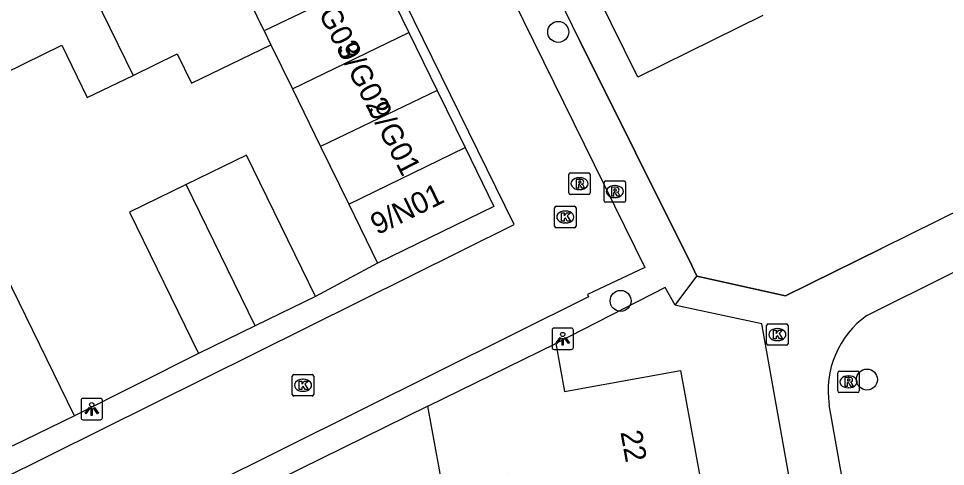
# Model space of a CAD drawing. Extents: x 157793 to 159380, y 380882 to 382313.
# Drawn here: x 158713.32 to 158756.57, y 381704.83 to 381725.75 of the extents above; entities that cross this region are included whole.
import ezdxf

# ---------------------------------------------------------------- set-up
doc = ezdxf.new("R2010")
doc.units = 0
for name, color, linetype in [('IMGEO_Boom', 7, 'Continuous'), ('IMGEO_Kolk', 7, 'Continuous'), ('IMGEO_Lichtpunt', 7, 'Continuous'), ('IMGEO_Muur', 7, 'Continuous'), ('IMGEO_Pand', 7, 'Continuous'), ('IMGEO_Pand_nummerreeks', 7, 'Continuous'), ('IMGEO_Rijbaan_lokaal_open', 7, 'Continuous'), ('IMGEO_Rioolput', 7, 'Continuous'), ('IMGEO_Voetpad_open', 7, 'Continuous')]:
    doc.layers.add(name, color=color, linetype=linetype)

msp = doc.modelspace()

# ---------------------------------------------------------------- linework, layer by layer
at = {"layer": 'IMGEO_Boom'}
for centre in [(158738.501, 381725.12), (158741.412, 381712.563), (158752.903, 381708.89)]:
    msp.add_circle(centre, 0.489, dxfattribs=at)
at = {"layer": 'IMGEO_Kolk'}
for p, q in [((158738.329, 381716.054), (158738.329, 381716.906)), ((158738.404, 381716.98), (158739.256, 381716.98)), ((158739.33, 381716.906), (158739.33, 381716.054)), ((158738.817, 381716.76), (158738.842, 381716.76)), ((158739.256, 381715.98), (158738.404, 381715.98)), ((158738.84, 381716.2), (158738.815, 381716.2)), ((158748.224, 381710.564), (158748.224, 381711.416)), ((158748.299, 381711.49), (158749.151, 381711.49)), ((158748.712, 381711.27), (158748.737, 381711.27)), ((158749.225, 381711.416), (158749.225, 381710.564)), ((158749.151, 381710.49), (158748.299, 381710.49)), ((158748.735, 381710.71), (158748.71, 381710.71)), ((158726.093, 381708.197), (158726.093, 381709.049)), ((158726.168, 381709.123), (158727.02, 381709.123)), ((158727.094, 381709.049), (158727.094, 381708.197)), ((158726.581, 381708.903), (158726.606, 381708.903)), ((158727.02, 381708.123), (158726.168, 381708.123)), ((158726.604, 381708.343), (158726.579, 381708.343))]:
    msp.add_line(p, q, dxfattribs=at)
for points in [[(158738.329, 381716.054), (158738.329, 381716.906)], [(158738.404, 381716.98), (158739.256, 381716.98)], [(158739.33, 381716.906), (158739.33, 381716.054)], [(158738.65, 381716.68), (158738.773, 381716.68), (158738.773, 381716.529), (158738.903, 381716.68), (158739.067, 381716.68), (158738.921, 381716.529), (158739.074, 381716.28), (158738.922, 381716.28), (158738.837, 381716.444), (158738.773, 381716.377), (158738.773, 381716.28), (158738.65, 381716.28), (158738.65, 381716.68)], [(158739.256, 381715.98), (158738.404, 381715.98)], [(158748.224, 381710.564), (158748.224, 381711.416)], [(158748.299, 381711.49), (158749.151, 381711.49)], [(158748.545, 381711.19), (158748.668, 381711.19), (158748.668, 381711.039), (158748.798, 381711.19), (158748.962, 381711.19), (158748.816, 381711.039), (158748.969, 381710.79), (158748.817, 381710.79), (158748.732, 381710.954), (158748.668, 381710.887), (158748.668, 381710.79), (158748.545, 381710.79), (158748.545, 381711.19)], [(158749.225, 381711.416), (158749.225, 381710.564)], [(158749.151, 381710.49), (158748.299, 381710.49)], [(158726.093, 381708.197), (158726.093, 381709.049)], [(158726.168, 381709.123), (158727.02, 381709.123)], [(158727.094, 381709.049), (158727.094, 381708.197)], [(158726.414, 381708.823), (158726.537, 381708.823), (158726.537, 381708.672), (158726.667, 381708.823), (158726.831, 381708.823), (158726.685, 381708.672), (158726.838, 381708.423), (158726.686, 381708.423), (158726.601, 381708.587), (158726.537, 381708.52), (158726.537, 381708.423), (158726.414, 381708.423), (158726.414, 381708.823)], [(158727.02, 381708.123), (158726.168, 381708.123)]]:
    msp.add_lwpolyline(points, dxfattribs=at)
for centre, start, end in [((158738.406, 381716.904), 91.552, 178.448), ((158738.406, 381716.904), 91.552, 178.448), ((158739.254, 381716.904), 1.552, 88.448), ((158739.254, 381716.904), 1.552, 88.448), ((158738.406, 381716.056), 181.552, 268.448), ((158738.406, 381716.056), 181.552, 268.448), ((158739.254, 381716.056), 271.552, 358.448), ((158739.254, 381716.056), 271.552, 358.448), ((158748.301, 381711.414), 91.552, 178.448), ((158748.301, 381711.414), 91.552, 178.448), ((158749.149, 381711.414), 1.552, 88.448), ((158749.149, 381711.414), 1.552, 88.448), ((158748.301, 381710.566), 181.552, 268.448), ((158748.301, 381710.566), 181.552, 268.448), ((158749.149, 381710.566), 271.552, 358.448), ((158749.149, 381710.566), 271.552, 358.448), ((158726.17, 381709.047), 91.552, 178.448), ((158726.17, 381709.047), 91.552, 178.448), ((158727.018, 381709.047), 1.552, 88.448), ((158727.018, 381709.047), 1.552, 88.448), ((158726.17, 381708.199), 181.552, 268.448), ((158726.17, 381708.199), 181.552, 268.448), ((158727.018, 381708.199), 271.552, 358.448), ((158727.018, 381708.199), 271.552, 358.448)]:
    msp.add_arc(centre, 0.0765, start, end, dxfattribs=at)
for centre, major_axis, ratio, start_param, end_param in [((158738.816, 381716.48), (-0.387, 0.002), 0.722429, 4.712389, 7.853982), ((158738.841, 381716.48), (-0.39, 0.002), 0.717154, 1.570796, 4.712389), ((158748.711, 381710.99), (-0.387, 0.002), 0.722429, 4.712389, 7.853982), ((158748.736, 381710.99), (-0.39, 0.002), 0.717154, 1.570796, 4.712389), ((158726.58, 381708.623), (-0.387, 0.002), 0.722429, 4.712389, 7.853982), ((158726.605, 381708.623), (-0.39, 0.002), 0.717154, 1.570796, 4.712389)]:
    msp.add_ellipse(centre, major_axis=major_axis, ratio=ratio, start_param=start_param, end_param=end_param, dxfattribs=at)
at = {"layer": 'IMGEO_Lichtpunt'}
for p, q in [((158738.211, 381711.197), (158738.211, 381710.39)), ((158738.211, 381711.197), (158738.211, 381710.39)), ((158739.113, 381711.292), (158738.305, 381711.292)), ((158739.113, 381711.292), (158738.305, 381711.292)), ((158739.207, 381710.39), (158739.207, 381711.197)), ((158739.207, 381710.39), (158739.207, 381711.197)), ((158738.305, 381710.296), (158739.113, 381710.296)), ((158738.305, 381710.296), (158739.113, 381710.296)), ((158716.236, 381707.918), (158716.236, 381707.111)), ((158716.236, 381707.918), (158716.236, 381707.111)), ((158717.138, 381708.013), (158716.33, 381708.013)), ((158717.138, 381708.013), (158716.33, 381708.013)), ((158717.232, 381707.111), (158717.232, 381707.918)), ((158717.232, 381707.111), (158717.232, 381707.918)), ((158716.33, 381707.017), (158717.138, 381707.017)), ((158716.33, 381707.017), (158717.138, 381707.017))]:
    msp.add_line(p, q, dxfattribs=at)
for points in [[(158738.585, 381710.861), (158738.624, 381710.833), (158738.436, 381710.571), (158738.398, 381710.598), (158738.585, 381710.861)], [(158738.687, 381710.813), (158738.734, 381710.813), (158738.734, 381710.491), (158738.687, 381710.491), (158738.687, 381710.813)], [(158738.797, 381710.833), (158738.835, 381710.86), (158739.022, 381710.598), (158738.983, 381710.57), (158738.797, 381710.833)], [(158716.61, 381707.582), (158716.649, 381707.554), (158716.461, 381707.292), (158716.423, 381707.319), (158716.61, 381707.582)], [(158716.712, 381707.534), (158716.759, 381707.534), (158716.759, 381707.212), (158716.712, 381707.212), (158716.712, 381707.534)], [(158716.822, 381707.554), (158716.86, 381707.581), (158717.047, 381707.319), (158717.008, 381707.291), (158716.822, 381707.554)]]:
    msp.add_lwpolyline(points, dxfattribs=at)
for centre in [(158738.71, 381710.995), (158716.735, 381707.716)]:
    msp.add_circle(centre, 0.0994, dxfattribs=at)
for centre, start, end in [((158738.305, 381711.197), 90, 180), ((158738.305, 381711.197), 90, 180), ((158739.113, 381711.197), 0, 90), ((158739.113, 381711.197), 0, 90), ((158738.305, 381710.39), 180, 270), ((158738.305, 381710.39), 180, 270), ((158739.113, 381710.39), 270, 0), ((158739.113, 381710.39), 270, 360), ((158716.33, 381707.918), 90, 180), ((158716.33, 381707.918), 90, 180), ((158717.138, 381707.918), 0, 90), ((158717.138, 381707.918), 0, 90), ((158716.33, 381707.111), 180, 270), ((158716.33, 381707.111), 180, 270), ((158717.138, 381707.111), 270, 0), ((158717.138, 381707.111), 270, 360)]:
    msp.add_arc(centre, 0.0946, start, end, dxfattribs=at)
at = {"layer": 'IMGEO_Muur'}
for points in [[(158739.472, 381724.774), (158744.73, 381714.208), (158744.974, 381713.717), (158749.107, 381712.793)], [(158749.107, 381712.793), (158753.589, 381715.01)]]:
    msp.add_lwpolyline(points, dxfattribs=at)
at = {"layer": 'IMGEO_Pand'}
for points in [[(158748.047, 381725.882), (158742.212, 381723.006), (158736.005, 381735.6), (158738.933, 381737.043), (158741.549, 381731.735), (158744.453, 381733.166)], [(158713.616, 381733.434), (158718.663, 381723.093)], [(158724.783, 381725.166), (158723.479, 381727.869)], [(158730.216, 381727.785), (158724.783, 381725.166)], [(158730.216, 381727.785), (158731.532, 381725.087)], [(158724.783, 381725.166), (158725.093, 381724.524)], [(158726.096, 381722.468), (158731.532, 381725.087)], [(158731.532, 381725.087), (158732.848, 381722.39)], [(158711.78, 381722.764), (158715.334, 381724.499), (158716.528, 381722.052), (158718.663, 381723.093)], [(158718.663, 381723.093), (158720.724, 381724.099), (158721.397, 381722.721), (158725.093, 381724.524)], [(158725.093, 381724.524), (158726.096, 381722.468)], [(158726.096, 381722.468), (158727.412, 381719.771)], [(158732.848, 381722.39), (158727.412, 381719.771)], [(158732.848, 381722.39), (158734.151, 381719.72)], [(158727.17, 381712.773), (158723.951, 381719.368), (158721.148, 381718)], [(158727.412, 381719.771), (158728.728, 381717.074)], [(158728.728, 381717.074), (158734.151, 381719.72)], [(158734.151, 381719.72), (158735.494, 381716.969), (158730.071, 381714.322)], [(158721.148, 381718), (158718.5, 381716.708), (158721.719, 381710.113)], [(158724.367, 381711.405), (158721.148, 381718)], [(158728.728, 381717.074), (158730.071, 381714.322)], [(158715.931, 381707.202), (158712.697, 381713.83), (158709.789, 381712.411)], [(158727.17, 381712.773), (158724.367, 381711.405)], [(158724.367, 381711.405), (158721.719, 381710.113)], [(158732.417, 381707.645), (158738.389, 381710.578)], [(158738.389, 381710.578), (158738.797, 381708.331), (158744.209, 381709.315), (158745.367, 381702.938)], [(158736.691, 381701.363), (158736.129, 381704.457), (158733.096, 381703.906), (158732.417, 381707.645)], [(158715.931, 381707.202), (158713.024, 381705.783)]]:
    msp.add_lwpolyline(points, dxfattribs=at)
at = {"layer": 'IMGEO_Rijbaan_lokaal_open'}
for points in [[(158727.883, 381743.938), (158742.542, 381714.125), (158739.868, 381712.854), (158739.907, 381712.76), (158722.079, 381703.87), (158712.507, 381699.141)], [(158709.951, 381702.964), (158736.437, 381716.135), (158723.284, 381742.953)]]:
    msp.add_lwpolyline(points, dxfattribs=at)
at = {"layer": 'IMGEO_Rioolput'}
for p, q in [((158739.068, 381718.536), (158739.92, 381718.536)), ((158738.993, 381717.61), (158738.993, 381718.462)), ((158739.481, 381718.316), (158739.506, 381718.316)), ((158739.994, 381718.462), (158739.994, 381717.61)), ((158740.641, 381717.239), (158740.641, 381718.091)), ((158740.716, 381718.165), (158741.568, 381718.165)), ((158741.642, 381718.091), (158741.642, 381717.239)), ((158739.504, 381717.756), (158739.479, 381717.756)), ((158741.129, 381717.945), (158741.154, 381717.945)), ((158739.92, 381717.536), (158739.068, 381717.536)), ((158741.152, 381717.385), (158741.127, 381717.385)), ((158741.568, 381717.165), (158740.716, 381717.165)), ((158751.541, 381708.36), (158751.541, 381709.212)), ((158751.616, 381709.286), (158752.468, 381709.286)), ((158752.029, 381709.066), (158752.054, 381709.066)), ((158752.542, 381709.212), (158752.542, 381708.36)), ((158752.468, 381708.286), (158751.616, 381708.286)), ((158752.052, 381708.506), (158752.027, 381708.506))]:
    msp.add_line(p, q, dxfattribs=at)
for points in [[(158739.068, 381718.536), (158739.92, 381718.536)], [(158738.993, 381717.61), (158738.993, 381718.462)], [(158739.582, 381718.234), (158739.33, 381718.236), (158739.33, 381717.836)], [(158739.508, 381718.155), (158739.454, 381718.155), (158739.454, 381718.074)], [(158739.454, 381718.074), (158739.506, 381718.074)], [(158739.994, 381718.462), (158739.994, 381717.61)], [(158740.641, 381717.239), (158740.641, 381718.091)], [(158740.716, 381718.165), (158741.568, 381718.165)], [(158741.642, 381718.091), (158741.642, 381717.239)], [(158739.33, 381717.836), (158739.454, 381717.836), (158739.454, 381717.998), (158739.465, 381717.998)], [(158739.512, 381717.969), (158739.583, 381717.836), (158739.723, 381717.836), (158739.658, 381717.962)], [(158741.23, 381717.863), (158740.978, 381717.865), (158740.978, 381717.465)], [(158741.156, 381717.784), (158741.102, 381717.784), (158741.102, 381717.703)], [(158741.102, 381717.703), (158741.154, 381717.703)], [(158739.92, 381717.536), (158739.068, 381717.536)], [(158740.978, 381717.465), (158741.102, 381717.465), (158741.102, 381717.627), (158741.113, 381717.627)], [(158741.16, 381717.598), (158741.231, 381717.465), (158741.371, 381717.465), (158741.306, 381717.591)], [(158741.568, 381717.165), (158740.716, 381717.165)], [(158751.541, 381708.36), (158751.541, 381709.212)], [(158751.616, 381709.286), (158752.468, 381709.286)], [(158752.13, 381708.984), (158751.878, 381708.986), (158751.878, 381708.586)], [(158752.542, 381709.212), (158752.542, 381708.36)], [(158751.878, 381708.586), (158752.002, 381708.586), (158752.002, 381708.748), (158752.013, 381708.748)], [(158752.056, 381708.905), (158752.002, 381708.905), (158752.002, 381708.824)], [(158752.002, 381708.824), (158752.054, 381708.824)], [(158752.06, 381708.719), (158752.131, 381708.586), (158752.271, 381708.586), (158752.206, 381708.712)], [(158752.468, 381708.286), (158751.616, 381708.286)]]:
    msp.add_lwpolyline(points, dxfattribs=at)
for centre, radius, start, end in [((158739.07, 381718.46), 0.0765, 91.552, 178.448), ((158739.07, 381718.46), 0.0765, 91.552, 178.448), ((158739.918, 381718.46), 0.0765, 1.552, 88.448), ((158739.918, 381718.46), 0.0765, 1.552, 88.448), ((158739.49, 381718.263), 0.19, 274.7715, 282.9687), ((158739.514, 381718.059), 0.0964, 77.0061, 93.1865), ((158739.528, 381718.116), 0.0378, 276.6634, 79.6772), ((158739.581, 381718.124), 0.109, 350.3612, 89.416), ((158739.579, 381718.124), 0.112, 277.5842, 350.9817), ((158740.718, 381718.089), 0.0765, 91.552, 178.448), ((158740.718, 381718.089), 0.0765, 91.552, 178.448), ((158741.566, 381718.089), 0.0765, 1.552, 88.448), ((158741.566, 381718.089), 0.0765, 1.552, 88.448), ((158739.464, 381717.945), 0.0533, 26.0293, 88.6989), ((158739.563, 381717.909), 0.108, 29.5134, 73.7905), ((158741.138, 381717.892), 0.19, 274.7715, 282.9687), ((158741.162, 381717.688), 0.0964, 77.0061, 93.1865), ((158741.176, 381717.745), 0.0378, 276.6634, 79.6772), ((158741.229, 381717.753), 0.109, 350.3612, 89.416), ((158741.227, 381717.753), 0.112, 277.5842, 350.9817), ((158741.211, 381717.538), 0.108, 29.5134, 73.7905), ((158739.07, 381717.612), 0.0765, 181.552, 268.448), ((158739.07, 381717.612), 0.0765, 181.552, 268.448), ((158739.918, 381717.612), 0.0765, 271.552, 358.448), ((158739.918, 381717.612), 0.0765, 271.552, 358.448), ((158740.718, 381717.241), 0.0765, 181.552, 268.448), ((158740.718, 381717.241), 0.0765, 181.552, 268.448), ((158741.112, 381717.574), 0.0533, 26.0293, 88.6989), ((158741.566, 381717.241), 0.0765, 271.552, 358.448), ((158741.566, 381717.241), 0.0765, 271.552, 358.448), ((158751.618, 381709.21), 0.0765, 91.552, 178.448), ((158751.618, 381709.21), 0.0765, 91.552, 178.448), ((158752.129, 381708.874), 0.109, 350.3612, 89.416), ((158752.466, 381709.21), 0.0765, 1.552, 88.448), ((158752.466, 381709.21), 0.0765, 1.552, 88.448), ((158752.012, 381708.695), 0.0533, 26.0293, 88.6989), ((158752.038, 381709.013), 0.19, 274.7715, 282.9687), ((158752.062, 381708.809), 0.0964, 77.0061, 93.1865), ((158752.076, 381708.866), 0.0378, 276.6634, 79.6772), ((158752.127, 381708.874), 0.112, 277.5842, 350.9817), ((158752.111, 381708.659), 0.108, 29.5134, 73.7905), ((158751.618, 381708.362), 0.0765, 181.552, 268.448), ((158751.618, 381708.362), 0.0765, 181.552, 268.448), ((158752.466, 381708.362), 0.0765, 271.552, 358.448), ((158752.466, 381708.362), 0.0765, 271.552, 358.448)]:
    msp.add_arc(centre, radius, start, end, dxfattribs=at)
for centre, major_axis, ratio, start_param, end_param in [((158739.48, 381718.036), (-0.387, 0.002), 0.722429, 4.712389, 7.853982), ((158739.505, 381718.036), (-0.39, 0.002), 0.717154, 1.570796, 4.712389), ((158741.128, 381717.665), (-0.387, 0.002), 0.722429, 4.712389, 7.853982), ((158741.153, 381717.665), (-0.39, 0.002), 0.717154, 1.570796, 4.712389), ((158752.028, 381708.786), (-0.387, 0.002), 0.722429, 4.712389, 7.853982), ((158752.053, 381708.786), (-0.39, 0.002), 0.717154, 1.570796, 4.712389)]:
    msp.add_ellipse(centre, major_axis=major_axis, ratio=ratio, start_param=start_param, end_param=end_param, dxfattribs=at)
at = {"layer": 'IMGEO_Voetpad_open'}
for points in [[(158744.974, 381713.717), (158744.73, 381714.208), (158739.472, 381724.774), (158731.989, 381740.125)], [(158779.051, 381727.607), (158770.732, 381723.491), (158753.589, 381715.01), (158749.107, 381712.793), (158744.974, 381713.717)], [(158752.906, 381711.886), (158780.07, 381725.427), (158781.919, 381725.605), (158784.725, 381720.395)], [(158730.071, 381714.322), (158727.17, 381712.773)], [(158743.963, 381712.356), (158744.974, 381713.717)], [(158743.963, 381712.356), (158743.489, 381713.189), (158738.389, 381710.578)], [(158754.776, 381665.251), (158756.018, 381666.472), (158748.007, 381711.492), (158744.14, 381712.318), (158743.963, 381712.356)], [(158721.719, 381710.113), (158715.931, 381707.202)], [(158758.396, 381666.872), (158751.138, 381707.716)], [(158732.417, 381707.645), (158722.491, 381702.756)]]:
    msp.add_lwpolyline(points, dxfattribs=at)
msp.add_arc((158755.411, 381708.364), 4.322, 125.4265, 188.6215, dxfattribs=at)

# ---------------------------------------------------------------- texts
at = {"layer": 'IMGEO_Pand_nummerreeks'}
for s, rotation, p in [('9/G03', 297.2553, (158726.784, 381726.984)), ('9/G02', 297.2553, (158728.155, 381724.323)), ('9/G01', 297.2553, (158729.582, 381721.552)), ('9/N01', 26.2206, (158730.058, 381715.623)), ('22', 280.2956, (158741.398, 381706.44))]:
    msp.add_text(s, height=1, rotation=rotation, dxfattribs=at).set_placement(p)

doc.saveas('drawing.dxf')
